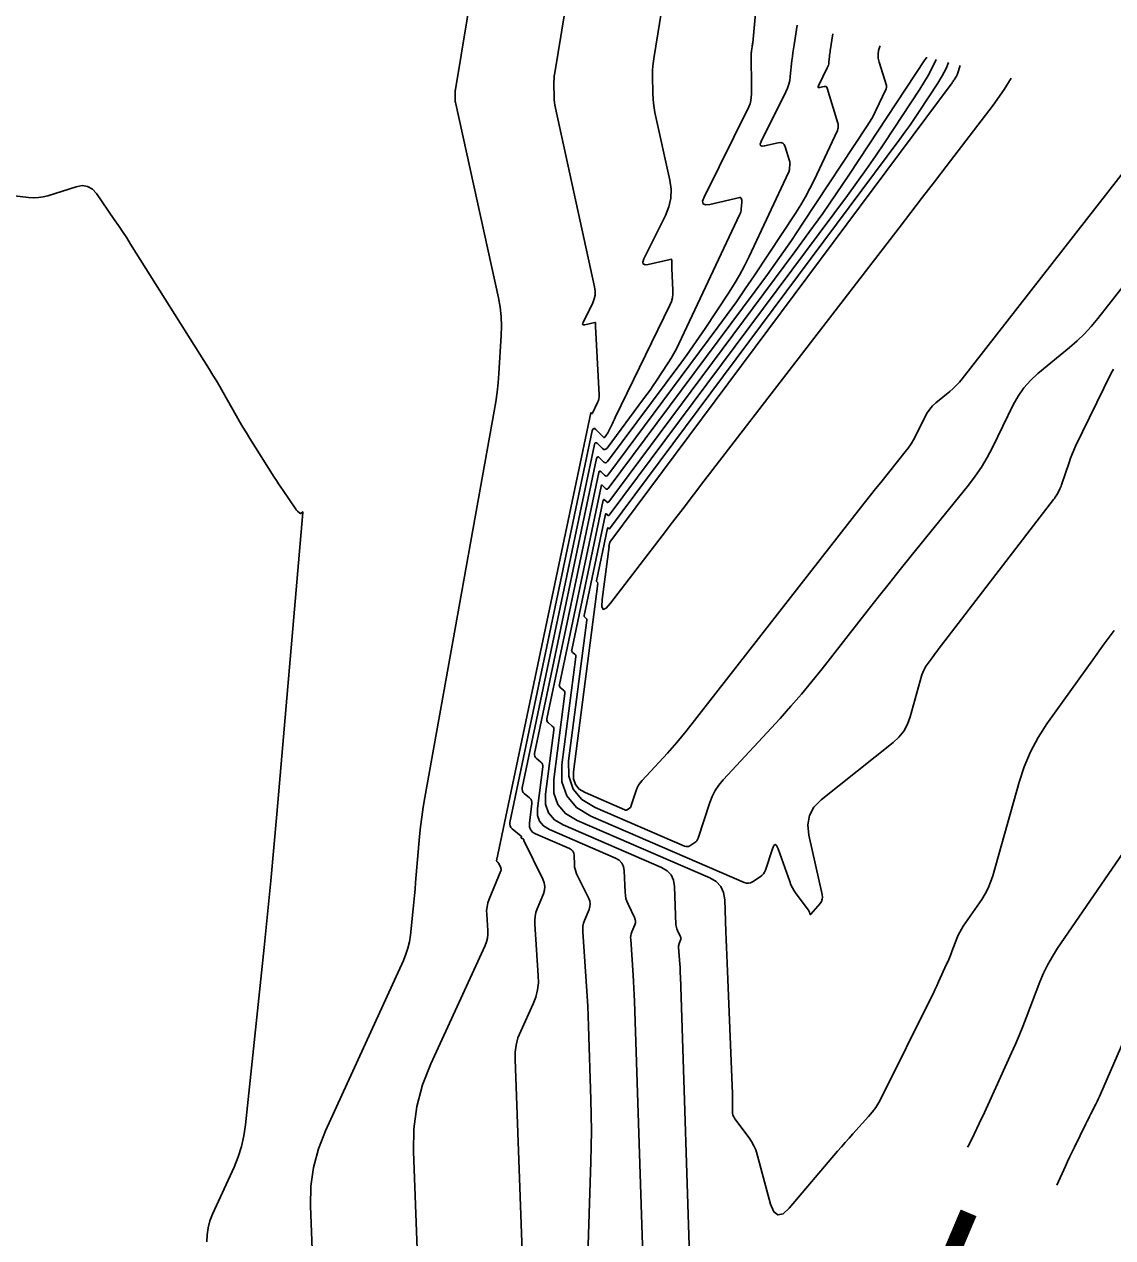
# Model space of a CAD drawing. Extents: x 658976 to 668721, y 639543 to 647196.
# Drawn here: x 661411.73 to 661453.06, y 641037.89 to 641083.98 of the extents above; entities that cross this region are included whole.
import ezdxf

# ---------------------------------------------------------------- set-up
doc = ezdxf.new("R2010")
doc.units = 0
for name, color, linetype in [('Ex_Contour Labels', 7, 'Continuous'), ('Ex_Major Contours', 7, 'Continuous'), ('Ex_Minor Contours', 7, 'Continuous')]:
    doc.layers.add(name, color=color, linetype=linetype)

msp = doc.modelspace()

# ---------------------------------------------------------------- linework, layer by layer
at = {"layer": 'Ex_Major Contours'}
for points in [[(661441.074, 641083.945), (661440.955, 641083.2), (661440.932, 641083.05), (661440.911, 641082.899), (661440.893, 641082.748), (661440.876, 641082.597), (661440.814, 641081.992), (661440.792, 641081.843), (661440.757, 641081.697), (661440.709, 641081.555), (661440.648, 641081.417), (661439.709, 641079.521), (661439.676, 641079.428), (661439.687, 641079.369), (661439.742, 641079.345), (661439.84, 641079.356), (661440.357, 641079.476), (661440.45, 641079.484), (661440.526, 641079.461), (661440.583, 641079.408), (661440.623, 641079.323), (661440.787, 641078.794), (661440.796, 641078.758), (661440.802, 641078.721), (661440.804, 641078.684), (661440.802, 641078.647), (661440.789, 641078.497), (661440.784, 641078.46), (661440.776, 641078.424), (661440.765, 641078.388), (661440.75, 641078.354), (661439.251, 641075.164), (661439.074, 641074.804), (661438.884, 641074.451), (661438.681, 641074.105), (661438.466, 641073.767), (661437.58, 641072.426), (661437.356, 641072.093), (661437.128, 641071.762), (661436.895, 641071.435), (661436.657, 641071.111), (661433.87, 641067.369), (661433.835, 641067.334), (661433.799, 641067.321), (661433.762, 641067.329), (661433.723, 641067.358), (661433.563, 641067.516), (661433.527, 641067.544), (661433.498, 641067.548), (661433.476, 641067.528), (661433.46, 641067.485), (661431.105, 641056.286), (661431.1, 641056.232), (661431.109, 641056.184), (661431.132, 641056.14), (661431.17, 641056.101), (661431.347, 641055.957), (661431.385, 641055.918), (661431.41, 641055.874), (661431.422, 641055.825), (661431.421, 641055.771), (661431.215, 641054.19), (661431.215, 641053.929), (661431.291, 641053.71), (661431.44, 641053.534), (661431.664, 641053.4), (661434.177, 641052.313), (661434.318, 641052.23), (661434.421, 641052.121), (661434.485, 641051.985), (661434.511, 641051.823), (661434.541, 641051.012), (661434.551, 641050.894), (661434.573, 641050.779), (661434.608, 641050.668), (661434.654, 641050.559), (661434.904, 641050.05), (661434.929, 641049.983), (661434.939, 641049.916), (661434.933, 641049.848), (661434.913, 641049.779), (661434.8, 641049.504), (661434.776, 641049.434), (661434.76, 641049.363), (661434.752, 641049.291), (661434.753, 641049.217), (661434.847, 641047.869), (661434.863, 641047.619), (661434.877, 641047.369), (661434.888, 641047.12), (661434.898, 641046.87), (661435.302, 641034.525)], [(661446.826, 641082.521), (661446.733, 641082.303), (661446.587, 641082.02), (661446.42, 641081.746), (661445.709, 641080.671), (661445.53, 641080.404), (661445.347, 641080.139), (661445.16, 641079.877), (661444.969, 641079.617), (661433.95, 641064.821), (661433.944, 641064.815), (661433.938, 641064.812), (661433.931, 641064.814), (661433.924, 641064.819), (661433.895, 641064.847), (661433.889, 641064.852), (661433.884, 641064.853), (661433.88, 641064.849), (661433.877, 641064.842), (661433.455, 641062.836), (661433.454, 641062.826), (661433.456, 641062.817), (661433.46, 641062.81), (661433.467, 641062.803), (661433.498, 641062.777), (661433.505, 641062.77), (661433.509, 641062.762), (661433.512, 641062.753), (661433.511, 641062.743), (661432.579, 641055.58), (661432.58, 641055.32), (661432.654, 641055.103), (661432.803, 641054.928), (661433.025, 641054.795), (661434.535, 641054.142), (661434.558, 641054.135), (661434.58, 641054.133), (661434.602, 641054.138), (661434.623, 641054.148), (661434.707, 641054.201), (661434.726, 641054.215), (661434.742, 641054.233), (661434.755, 641054.252), (661434.764, 641054.274), (661434.959, 641054.876), (661435, 641054.981), (661435.05, 641055.08), (661435.112, 641055.172), (661435.184, 641055.259), (661436.145, 641056.297), (661436.329, 641056.5), (661436.508, 641056.706), (661436.683, 641056.916), (661436.854, 641057.13), (661443.475, 641065.608), (661443.666, 641065.852), (661443.859, 641066.095), (661444.053, 641066.338), (661444.247, 641066.579), (661445.182, 641067.733), (661445.296, 641067.882), (661445.401, 641068.037), (661445.497, 641068.198), (661445.585, 641068.365), (661445.931, 641069.076), (661446.012, 641069.223), (661446.108, 641069.36), (661446.218, 641069.485), (661446.343, 641069.599), (661446.869, 641070.031), (661446.997, 641070.143), (661447.118, 641070.261), (661447.233, 641070.385), (661447.341, 641070.516), (661454.177, 641079.27)], [(661411.143, 641077.486), (661411.891, 641077.398), (661412.077, 641077.386), (661412.261, 641077.393), (661412.443, 641077.42), (661412.623, 641077.468), (661413.701, 641077.809), (661413.929, 641077.85), (661414.132, 641077.82), (661414.311, 641077.719), (661414.466, 641077.548), (661415.144, 641076.568), (661415.304, 641076.335), (661415.461, 641076.101), (661415.615, 641075.864), (661415.766, 641075.626), (661418.756, 641070.867), (661418.889, 641070.652), (661419.02, 641070.436), (661419.149, 641070.218), (661419.275, 641069.998), (661419.774, 641069.117), (661419.901, 641068.897), (661420.029, 641068.679), (661420.16, 641068.463), (661420.294, 641068.248), (661421.218, 641066.781), (661421.3, 641066.653), (661421.383, 641066.526), (661421.466, 641066.399), (661421.551, 641066.273), (661422.036, 641065.562), (661422.05, 641065.542), (661422.066, 641065.523), (661422.083, 641065.504), (661422.101, 641065.487), (661422.189, 641065.409), (661422.201, 641065.4), (661422.213, 641065.398), (661422.225, 641065.4), (661422.237, 641065.409), (661422.285, 641065.452), (661422.296, 641065.459), (661422.303, 641065.46), (661422.306, 641065.454), (661422.307, 641065.441), (661421.318, 641053.972), (661421.206, 641052.707), (661421.088, 641051.443), (661420.965, 641050.179), (661420.835, 641048.916), (661420.129, 641042.176), (661420.069, 641041.762), (661419.976, 641041.358), (661419.85, 641040.962), (661419.691, 641040.576), (661418.871, 641038.783), (661418.772, 641038.53), (661418.704, 641038.271), (661418.668, 641038.006), (661418.662, 641037.734)], [(661450.933, 641039.892), (661451.26, 641040.609), (661451.343, 641040.79), (661451.428, 641040.971), (661451.515, 641041.152), (661451.603, 641041.331), (661452.041, 641042.219), (661452.087, 641042.313), (661452.134, 641042.406), (661452.181, 641042.5), (661452.228, 641042.593), (661452.417, 641042.966), (661452.464, 641043.06), (661452.509, 641043.154), (661452.553, 641043.249), (661452.595, 641043.344), (661453.858, 641046.256)]]:
    msp.add_lwpolyline(points, dxfattribs=at)
at = {"layer": 'Ex_Minor Contours'}
for points in [[(661422.706, 641036.131), (661422.596, 641039.108), (661422.611, 641039.844), (661422.71, 641040.563), (661422.893, 641041.265), (661423.161, 641041.951), (661426.125, 641048.425), (661426.22, 641048.657), (661426.295, 641048.893), (661426.351, 641049.135), (661426.387, 641049.383), (661426.492, 641050.383), (661426.518, 641050.634), (661426.542, 641050.884), (661426.565, 641051.134), (661426.588, 641051.385), (661426.738, 641053.125), (661426.774, 641053.497), (661426.819, 641053.869), (661426.873, 641054.24), (661426.935, 641054.609), (661429.574, 641069.288), (661429.632, 641069.644), (661429.681, 641070.001), (661429.719, 641070.359), (661429.747, 641070.718), (661429.839, 641072.158), (661429.849, 641072.517), (661429.834, 641072.874), (661429.795, 641073.229), (661429.73, 641073.582), (661428.109, 641080.957), (661428.1, 641081.001), (661428.094, 641081.047), (661428.09, 641081.092), (661428.088, 641081.138), (661428.086, 641081.321), (661428.086, 641081.367), (661428.088, 641081.412), (661428.093, 641081.458), (661428.099, 641081.503), (661430.082, 641093.556)], [(661439.957, 641089.547), (661439.385, 641083.269), (661439.381, 641083.231), (661439.377, 641083.194), (661439.372, 641083.157), (661439.366, 641083.12), (661439.342, 641082.972), (661439.336, 641082.935), (661439.333, 641082.898), (661439.331, 641082.86), (661439.33, 641082.823), (661439.347, 641081.576), (661439.346, 641081.514), (661439.345, 641081.451), (661439.341, 641081.389), (661439.336, 641081.327), (661439.31, 641081.08), (661439.301, 641081.019), (661439.287, 641080.959), (661439.267, 641080.901), (661439.242, 641080.845), (661437.54, 641077.406), (661437.486, 641077.254), (661437.504, 641077.158), (661437.593, 641077.118), (661437.754, 641077.136), (661438.897, 641077.402), (661438.914, 641077.403), (661438.928, 641077.399), (661438.938, 641077.389), (661438.946, 641077.374), (661438.968, 641077.301), (661438.973, 641077.283), (661438.976, 641077.264), (661438.977, 641077.245), (661438.976, 641077.227), (661438.952, 641076.96), (661438.946, 641076.909), (661438.935, 641076.86), (661438.92, 641076.813), (661438.9, 641076.766), (661436.583, 641071.837), (661436.492, 641071.651), (661436.394, 641071.469), (661436.289, 641071.291), (661436.179, 641071.116), (661435.722, 641070.426), (661435.607, 641070.254), (661435.489, 641070.084), (661435.369, 641069.915), (661435.246, 641069.748), (661433.854, 641067.878), (661433.814, 641067.838), (661433.772, 641067.822), (661433.728, 641067.832), (661433.683, 641067.865), (661433.497, 641068.05), (661433.455, 641068.082), (661433.421, 641068.087), (661433.395, 641068.064), (661433.377, 641068.014), (661430.635, 641054.976), (661430.629, 641054.913), (661430.64, 641054.857), (661430.667, 641054.806), (661430.71, 641054.761), (661430.917, 641054.593), (661430.961, 641054.548), (661430.99, 641054.497), (661431.004, 641054.44), (661431.002, 641054.377), (661430.906, 641053.637), (661430.907, 641053.503), (661430.945, 641053.391), (661431.022, 641053.3), (661431.137, 641053.231), (661432.43, 641052.672), (661432.502, 641052.629), (661432.555, 641052.573), (661432.588, 641052.503), (661432.601, 641052.42), (661432.615, 641052.06), (661432.622, 641051.971), (661432.639, 641051.885), (661432.665, 641051.8), (661432.7, 641051.718), (661433.162, 641050.777), (661433.2, 641050.675), (661433.215, 641050.572), (661433.207, 641050.468), (661433.176, 641050.363), (661433.003, 641049.944), (661432.966, 641049.837), (661432.942, 641049.729), (661432.931, 641049.619), (661432.933, 641049.507), (661433.075, 641047.45), (661433.099, 641047.07), (661433.121, 641046.689), (661433.138, 641046.308), (661433.152, 641045.927), (661433.244, 641043.138), (661433.258, 641042.546), (661433.263, 641041.954), (661433.258, 641041.362), (661433.244, 641040.77), (661432.975, 641032.505)], [(661426.767, 641034.087), (661426.505, 641041.164), (661426.522, 641042.027), (661426.638, 641042.87), (661426.853, 641043.693), (661427.167, 641044.497), (661429.222, 641048.985), (661429.276, 641049.124), (661429.311, 641049.267), (661429.328, 641049.413), (661429.327, 641049.562), (661429.285, 641050.167), (661429.283, 641050.316), (661429.298, 641050.463), (661429.33, 641050.608), (661429.379, 641050.749), (661429.821, 641051.823), (661429.83, 641051.855), (661429.833, 641051.887), (661429.828, 641051.918), (661429.817, 641051.949), (661429.735, 641052.116), (661429.73, 641052.125), (661429.724, 641052.133), (661429.717, 641052.141), (661429.709, 641052.148), (661429.676, 641052.175), (661429.669, 641052.182), (661429.665, 641052.191), (661429.663, 641052.2), (661429.664, 641052.21), (661433.242, 641069.219), (661433.244, 641069.226), (661433.247, 641069.229), (661433.252, 641069.228), (661433.257, 641069.224), (661433.281, 641069.2), (661433.287, 641069.196), (661433.292, 641069.195), (661433.296, 641069.197), (661433.3, 641069.203), (661433.498, 641069.611), (661433.528, 641069.683), (661433.548, 641069.756), (661433.558, 641069.831), (661433.558, 641069.909), (661433.417, 641072.495), (661433.416, 641072.511), (661433.416, 641072.528), (661433.416, 641072.544), (661433.416, 641072.56), (661433.419, 641072.625), (661433.417, 641072.639), (661433.411, 641072.648), (661433.402, 641072.652), (661433.388, 641072.651), (661433.016, 641072.564), (661432.961, 641072.558), (661432.931, 641072.572), (661432.925, 641072.604), (661432.943, 641072.657), (661433.311, 641073.399), (661433.369, 641073.545), (661433.401, 641073.694), (661433.406, 641073.847), (661433.385, 641074.003), (661431.893, 641080.79), (661431.871, 641080.9), (661431.856, 641081.011), (661431.846, 641081.122), (661431.842, 641081.234), (661431.836, 641081.683), (661431.837, 641081.795), (661431.843, 641081.907), (661431.853, 641082.018), (661431.869, 641082.129), (661433.066, 641089.402)], [(661430.694, 641035.629), (661430.361, 641044.655), (661430.366, 641044.935), (661430.404, 641045.209), (661430.474, 641045.477), (661430.576, 641045.739), (661431.049, 641046.771), (661431.15, 641047.033), (661431.216, 641047.3), (661431.248, 641047.574), (661431.246, 641047.854), (661431.112, 641049.797), (661431.11, 641049.948), (661431.125, 641050.096), (661431.157, 641050.241), (661431.207, 641050.383), (661431.438, 641050.948), (661431.481, 641051.089), (661431.492, 641051.228), (661431.472, 641051.367), (661431.42, 641051.504), (661430.698, 641052.978), (661430.696, 641052.982), (661430.694, 641052.987), (661430.693, 641052.992), (661430.693, 641052.997), (661430.692, 641053.017), (661430.691, 641053.021), (661430.689, 641053.025), (661430.687, 641053.028), (661430.682, 641053.031), (661430.61, 641053.062), (661430.604, 641053.066), (661430.6, 641053.071), (661430.598, 641053.077), (661430.598, 641053.084), (661430.602, 641053.117), (661430.602, 641053.125), (661430.6, 641053.132), (661430.597, 641053.138), (661430.591, 641053.143), (661430.251, 641053.421), (661430.201, 641053.472), (661430.171, 641053.53), (661430.158, 641053.595), (661430.165, 641053.666), (661433.294, 641068.543), (661433.314, 641068.6), (661433.343, 641068.626), (661433.382, 641068.621), (661433.431, 641068.584), (661433.718, 641068.298), (661433.733, 641068.287), (661433.747, 641068.284), (661433.761, 641068.289), (661433.774, 641068.302), (661433.836, 641068.385), (661433.843, 641068.395), (661433.85, 641068.405), (661433.857, 641068.415), (661433.864, 641068.425), (661433.891, 641068.466), (661433.897, 641068.476), (661433.904, 641068.487), (661433.909, 641068.498), (661433.915, 641068.509), (661434.06, 641068.818), (661434.086, 641068.873), (661434.113, 641068.929), (661434.139, 641068.984), (661434.166, 641069.039), (661436.243, 641073.314), (661436.299, 641073.45), (661436.337, 641073.59), (661436.356, 641073.734), (661436.358, 641073.881), (661436.313, 641074.704), (661436.311, 641074.741), (661436.31, 641074.777), (661436.31, 641074.813), (661436.311, 641074.849), (661436.316, 641074.994), (661436.312, 641075.025), (661436.3, 641075.045), (661436.278, 641075.053), (661436.248, 641075.05), (661435.42, 641074.858), (661435.298, 641074.845), (661435.23, 641074.875), (661435.217, 641074.948), (661435.257, 641075.064), (661436.076, 641076.717), (661436.205, 641077.041), (661436.276, 641077.374), (661436.288, 641077.713), (661436.24, 641078.06), (661435.676, 641080.624), (661435.643, 641080.799), (661435.618, 641080.975), (661435.602, 641081.152), (661435.595, 641081.331), (661435.586, 641082.045), (661435.587, 641082.224), (661435.597, 641082.402), (661435.614, 641082.579), (661435.639, 641082.756), (661436.118, 641085.666)], [(661442.433, 641083.609), (661442.331, 641082.971), (661442.323, 641082.917), (661442.315, 641082.862), (661442.308, 641082.808), (661442.302, 641082.753), (661442.28, 641082.533), (661442.272, 641082.479), (661442.259, 641082.426), (661442.242, 641082.374), (661442.22, 641082.324), (661441.879, 641081.636), (661441.867, 641081.602), (661441.871, 641081.581), (661441.891, 641081.572), (661441.926, 641081.576), (661442.101, 641081.616), (661442.141, 641081.62), (661442.173, 641081.61), (661442.198, 641081.587), (661442.215, 641081.551), (661442.624, 641080.226), (661442.63, 641080.203), (661442.634, 641080.179), (661442.635, 641080.155), (661442.634, 641080.131), (661442.626, 641080.034), (661442.622, 641080.01), (661442.617, 641079.987), (661442.61, 641079.964), (661442.601, 641079.942), (661441.714, 641078.056), (661441.557, 641077.737), (661441.389, 641077.425), (661441.21, 641077.119), (661441.02, 641076.819), (661439.438, 641074.427), (661439.106, 641073.931), (661438.767, 641073.441), (661438.421, 641072.955), (661438.068, 641072.475), (661433.886, 641066.859), (661433.857, 641066.83), (661433.827, 641066.819), (661433.796, 641066.826), (661433.763, 641066.85), (661433.63, 641066.982), (661433.599, 641067.006), (661433.575, 641067.009), (661433.556, 641066.993), (661433.544, 641066.957), (661431.575, 641057.596), (661431.571, 641057.551), (661431.578, 641057.51), (661431.598, 641057.474), (661431.629, 641057.442), (661431.777, 641057.321), (661431.809, 641057.289), (661431.83, 641057.252), (661431.84, 641057.211), (661431.839, 641057.166), (661431.524, 641054.743), (661431.524, 641054.355), (661431.636, 641054.03), (661431.858, 641053.768), (661432.191, 641053.568), (661435.924, 641051.954), (661436.134, 641051.831), (661436.287, 641051.669), (661436.382, 641051.467), (661436.42, 641051.227), (661436.473, 641049.78), (661436.478, 641049.724), (661436.489, 641049.67), (661436.505, 641049.617), (661436.527, 641049.565), (661436.646, 641049.323), (661436.658, 641049.292), (661436.662, 641049.259), (661436.66, 641049.227), (661436.65, 641049.194), (661436.596, 641049.064), (661436.585, 641049.031), (661436.577, 641048.997), (661436.574, 641048.963), (661436.574, 641048.928), (661436.619, 641048.287), (661436.626, 641048.168), (661436.633, 641048.05), (661436.638, 641047.931), (661436.643, 641047.812), (661437.042, 641035.628)], [(661453.117, 641060.951), (661452.924, 641060.698), (661452.734, 641060.443), (661452.546, 641060.187), (661452.36, 641059.929), (661450.56, 641057.404), (661450.222, 641056.886), (661449.933, 641056.344), (661449.692, 641055.779), (661449.5, 641055.191), (661448.499, 641051.63), (661448.422, 641051.395), (661448.327, 641051.168), (661448.214, 641050.949), (661448.082, 641050.739), (661447.384, 641049.723), (661447.313, 641049.612), (661447.249, 641049.498), (661447.192, 641049.38), (661447.141, 641049.259), (661446.954, 641048.766), (661446.906, 641048.643), (661446.856, 641048.521), (661446.804, 641048.4), (661446.75, 641048.28), (661446.446, 641047.611), (661446.376, 641047.46), (661446.305, 641047.31), (661446.233, 641047.16), (661446.16, 641047.01), (661444.281, 641043.216), (661444.176, 641043.022), (661444.059, 641042.837), (661443.929, 641042.661), (661443.787, 641042.493), (661443.192, 641041.838), (661443.044, 641041.673), (661442.898, 641041.508), (661442.752, 641041.341), (661442.608, 641041.173), (661440.769, 641039.01), (661440.538, 641038.8), (661440.344, 641038.756), (661440.187, 641038.878), (661440.068, 641039.167), (661439.554, 641041.057), (661439.5, 641041.225), (661439.431, 641041.386), (661439.347, 641041.54), (661439.248, 641041.686), (661438.706, 641042.412), (661438.664, 641042.479), (661438.634, 641042.55), (661438.617, 641042.626), (661438.613, 641042.705), (661438.622, 641043.03), (661438.624, 641043.111), (661438.624, 641043.193), (661438.623, 641043.274), (661438.62, 641043.355), (661438.417, 641048.322), (661438.405, 641048.622), (661438.393, 641048.922), (661438.381, 641049.222), (661438.37, 641049.521), (661438.326, 641050.721), (661438.282, 641050.998), (661438.172, 641051.23), (661437.996, 641051.417), (661437.754, 641051.559), (661432.718, 641053.737), (661432.276, 641054.002), (661431.981, 641054.35), (661431.833, 641054.781), (661431.832, 641055.296), (661432.257, 641058.56), (661432.258, 641058.596), (661432.25, 641058.629), (661432.233, 641058.659), (661432.207, 641058.685), (661432.088, 641058.782), (661432.063, 641058.808), (661432.048, 641058.837), (661432.042, 641058.87), (661432.045, 641058.906), (661433.627, 641066.428), (661433.637, 641066.457), (661433.652, 641066.47), (661433.672, 641066.467), (661433.696, 641066.449), (661433.803, 641066.342), (661433.83, 641066.323), (661433.855, 641066.317), (661433.879, 641066.326), (661433.902, 641066.349), (661439.479, 641073.838), (661439.947, 641074.476), (661440.406, 641075.12), (661440.856, 641075.77), (661441.296, 641076.427), (661443.737, 641080.12), (661443.823, 641080.255), (661443.904, 641080.393), (661443.98, 641080.534), (661444.051, 641080.678), (661444.451, 641081.529), (661444.455, 641081.54), (661444.458, 641081.55), (661444.461, 641081.56), (661444.462, 641081.571), (661444.466, 641081.615), (661444.466, 641081.626), (661444.466, 641081.637), (661444.464, 641081.647), (661444.462, 641081.658), (661444.189, 641082.539), (661444.156, 641082.689), (661444.148, 641082.838), (661444.166, 641082.986), (661444.21, 641083.133), (661444.223, 641083.165)], [(661453.081, 641070.874), (661452.986, 641070.703), (661451.649, 641067.956), (661451.579, 641067.805), (661451.513, 641067.651), (661451.453, 641067.495), (661451.398, 641067.338), (661451.115, 641066.486), (661451.098, 641066.436), (661451.078, 641066.386), (661451.055, 641066.338), (661451.031, 641066.291), (661450.929, 641066.104), (661450.903, 641066.058), (661450.875, 641066.013), (661450.845, 641065.969), (661450.814, 641065.926), (661446.431, 641060.231), (661446.373, 641060.154), (661446.315, 641060.077), (661446.258, 641060), (661446.202, 641059.921), (661445.978, 641059.608), (661445.926, 641059.528), (661445.881, 641059.444), (661445.844, 641059.356), (661445.814, 641059.265), (661445.367, 641057.675), (661445.265, 641057.392), (661445.122, 641057.135), (661444.941, 641056.904), (661444.72, 641056.699), (661441.988, 641054.521), (661441.713, 641054.241), (661441.543, 641053.925), (661441.478, 641053.572), (661441.517, 641053.183), (661442.027, 641050.921), (661442.038, 641050.83), (661442.028, 641050.744), (661441.997, 641050.663), (661441.945, 641050.587), (661441.597, 641050.177), (661441.585, 641050.166), (661441.574, 641050.164), (661441.566, 641050.17), (661441.56, 641050.186), (661441.538, 641050.265), (661441.532, 641050.284), (661441.524, 641050.302), (661441.515, 641050.32), (661441.503, 641050.337), (661441.043, 641050.954), (661440.966, 641051.064), (661440.899, 641051.18), (661440.84, 641051.3), (661440.791, 641051.425), (661440.352, 641052.667), (661440.295, 641052.788), (661440.24, 641052.827), (661440.185, 641052.786), (661440.132, 641052.664), (661439.869, 641051.853), (661439.836, 641051.775), (661439.792, 641051.706), (661439.736, 641051.646), (661439.668, 641051.595), (661439.374, 641051.41), (661439.3, 641051.374), (661439.224, 641051.358), (661439.147, 641051.362), (661439.068, 641051.387), (661433.245, 641053.906), (661432.694, 641054.236), (661432.327, 641054.67), (661432.142, 641055.208), (661432.141, 641055.849), (661432.675, 641059.955), (661432.676, 641059.982), (661432.67, 641060.007), (661432.657, 641060.029), (661432.638, 641060.049), (661432.548, 641060.122), (661432.529, 641060.142), (661432.517, 641060.164), (661432.512, 641060.188), (661432.515, 641060.216), (661433.71, 641065.899), (661433.718, 641065.921), (661433.729, 641065.931), (661433.744, 641065.929), (661433.762, 641065.915), (661433.843, 641065.834), (661433.863, 641065.82), (661433.882, 641065.816), (661433.901, 641065.822), (661433.918, 641065.84), (661440.992, 641075.338), (661441.524, 641076.064), (661442.047, 641076.797), (661442.559, 641077.537), (661443.06, 641078.285), (661445.927, 641082.623), (661445.98, 641082.709), (661445.99, 641082.728)], [(661446.354, 641082.638), (661446.327, 641082.575), (661446.05, 641082.037), (661445.733, 641081.518), (661444.385, 641079.478), (661444.044, 641078.97), (661443.697, 641078.468), (661443.342, 641077.97), (661442.981, 641077.478), (661433.934, 641065.33), (661433.922, 641065.318), (661433.91, 641065.314), (661433.897, 641065.317), (661433.884, 641065.327), (661433.829, 641065.381), (661433.816, 641065.39), (661433.806, 641065.392), (661433.799, 641065.385), (661433.794, 641065.37), (661432.985, 641061.526), (661432.983, 641061.507), (661432.986, 641061.491), (661432.994, 641061.476), (661433.007, 641061.462), (661433.068, 641061.413), (661433.081, 641061.399), (661433.09, 641061.384), (661433.094, 641061.368), (661433.093, 641061.349), (661432.398, 641056.002), (661432.399, 641055.419), (661432.566, 641054.93), (661432.901, 641054.535), (661433.401, 641054.235), (661436.802, 641052.764), (661436.852, 641052.749), (661436.902, 641052.746), (661436.951, 641052.756), (661436.998, 641052.779), (661437.187, 641052.898), (661437.231, 641052.931), (661437.267, 641052.969), (661437.295, 641053.013), (661437.316, 641053.064), (661437.756, 641054.417), (661437.847, 641054.654), (661437.961, 641054.876), (661438.1, 641055.085), (661438.261, 641055.28), (661440.425, 641057.617), (661440.839, 641058.074), (661441.243, 641058.538), (661441.637, 641059.011), (661442.021, 641059.493), (661443.738, 641061.691), (661444.152, 641062.218), (661444.568, 641062.744), (661444.986, 641063.267), (661445.407, 641063.789), (661447.578, 641066.469), (661447.838, 641066.809), (661448.077, 641067.161), (661448.295, 641067.527), (661448.493, 641067.907), (661449.281, 641069.524), (661449.466, 641069.859), (661449.684, 641070.169), (661449.935, 641070.454), (661450.218, 641070.713), (661451.414, 641071.697), (661451.706, 641071.951), (661451.982, 641072.219), (661452.243, 641072.502), (661452.489, 641072.8), (661454.562, 641075.455)], [(661447.259, 641082.414), (661447.162, 641082.092), (661447.151, 641082.061), (661447.139, 641082.031), (661447.124, 641082.002), (661447.106, 641081.974), (661447.034, 641081.864), (661447.015, 641081.837), (661446.997, 641081.81), (661446.978, 641081.783), (661446.958, 641081.756), (661433.966, 641064.311), (661433.965, 641064.311), (661433.961, 641064.314), (661433.96, 641064.313), (661433.925, 641064.146), (661433.926, 641064.143), (661433.929, 641064.14), (661433.93, 641064.138), (661433.668, 641062.125), (661433.655, 641061.864), (661433.705, 641061.755), (661433.817, 641061.798), (661433.991, 641061.991), (661435.949, 641064.555), (661436.345, 641065.072), (661436.74, 641065.588), (661437.136, 641066.104), (661437.533, 641066.62), (661444.947, 641076.245), (661445.394, 641076.826), (661445.84, 641077.408), (661446.287, 641077.99), (661446.732, 641078.573), (661448.513, 641080.903), (661448.934, 641081.499), (661449.195, 641081.934)], [(661447.548, 641041.326), (661447.591, 641041.412), (661447.792, 641041.823), (661447.991, 641042.236), (661448.186, 641042.651), (661448.378, 641043.067), (661449.217, 641044.908), (661449.364, 641045.24), (661449.507, 641045.574), (661449.644, 641045.91), (661449.776, 641046.248), (661450.293, 641047.605), (661450.432, 641047.94), (661450.589, 641048.264), (661450.766, 641048.578), (661450.962, 641048.883), (661453.586, 641052.704)]]:
    msp.add_lwpolyline(points, dxfattribs=at)

# ---------------------------------------------------------------- texts
at = {"layer": 'Ex_Contour Labels'}
msp.add_text('1260', height=6, rotation=247.0472, dxfattribs=at).set_placement((661447.521, 641039.527))

doc.saveas('drawing.dxf')
